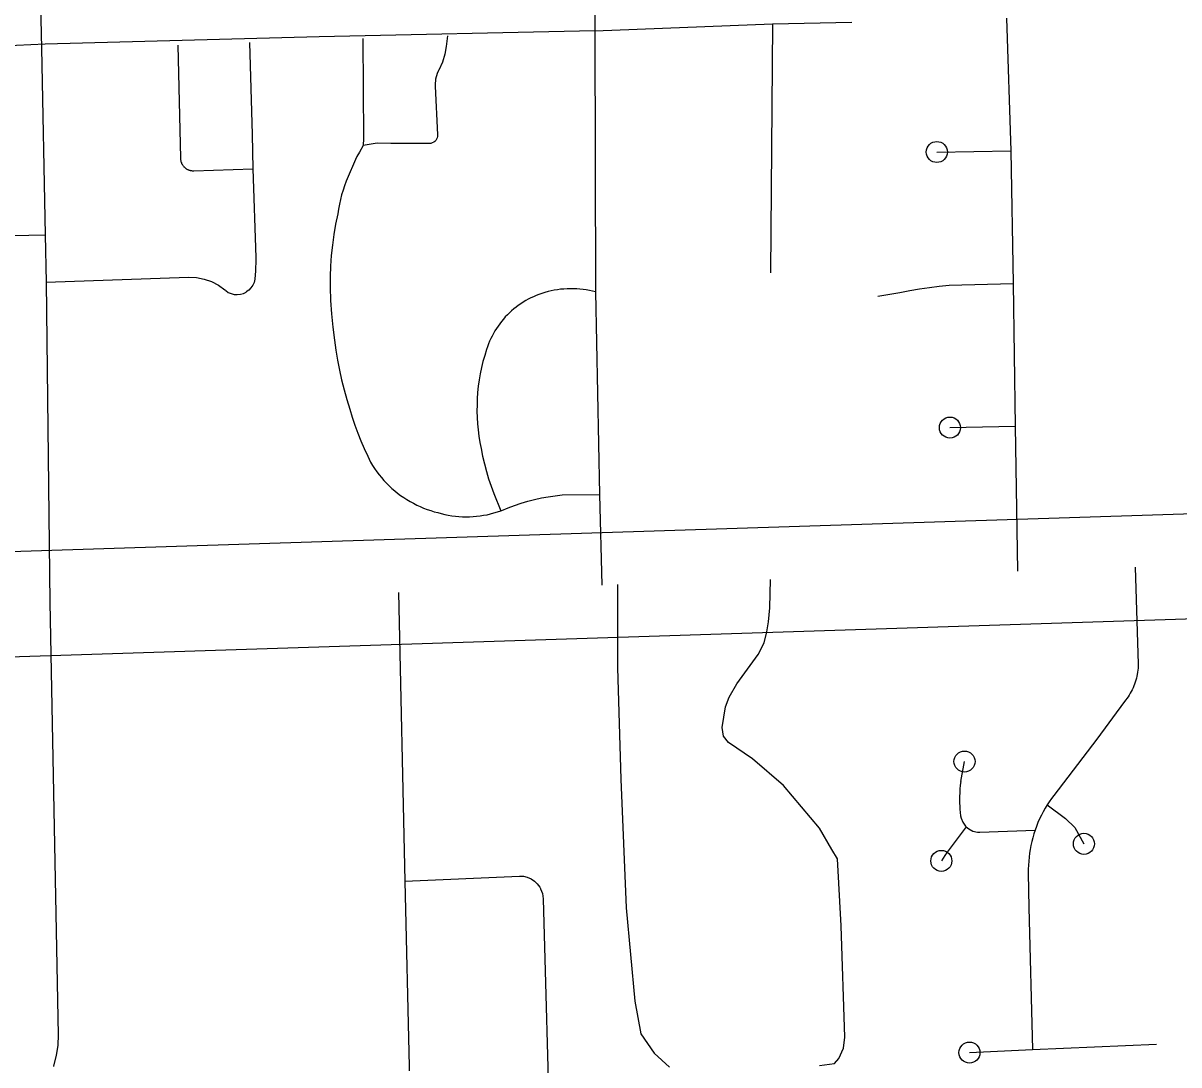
# Model space of a CAD drawing. Extents: x 309348 to 309445, y 336383 to 336484.
# Drawn here: x 309357.199 to 309358.452, y 336386.222 to 336387.351 of the extents above; entities that cross this region are included whole.
import ezdxf

# ---------------------------------------------------------------- set-up
doc = ezdxf.new("R2010")
doc.units = 0
doc.layers.add('R_Annotation', color=7, linetype='Continuous')

msp = doc.modelspace()

# ---------------------------------------------------------------- linework, layer by layer
at = {"layer": 'R_Annotation'}
for points in [[(309357.8151, 336387.5273), (309357.8155, 336387.4811), (309357.8181, 336387.3873), (309357.8185, 336387.3424)], [(309357.2153, 336387.4654), (309357.2186, 336387.3237)], [(309357.8185, 336387.3424), (309358.011, 336387.3499)], [(309358.011, 336387.3499), (309358.0088, 336387.0801)], [(309358.011, 336387.3499), (309358.0973, 336387.3517)], [(309358.265, 336387.3561), (309358.2694, 336387.2125)], [(309357.8185, 336387.3424), (309357.5194, 336387.3361), (309357.2226, 336387.328), (309357.0823, 336387.3214), (309356.9155, 336387.3133), (309356.7818, 336387.3104), (309356.6183, 336387.3068)], [(309357.6588, 336387.3372), (309357.6574, 336387.3254), (309357.6559, 336387.3173), (309357.6531, 336387.3084), (309357.6492, 336387.2999), (309357.6491, 336387.2996), (309357.6475, 336387.2961), (309357.6458, 336387.2902), (309357.6453, 336387.2841), (309357.6454, 336387.2824), (309357.648, 336387.2298), (309357.648, 336387.2296), (309357.6479, 336387.228), (309357.6475, 336387.2265), (309357.6469, 336387.225), (309357.646, 336387.2237), (309357.6449, 336387.2226), (309357.6437, 336387.2216), (309357.6422, 336387.2209), (309357.6407, 336387.2205), (309357.6392, 336387.2203), (309357.6387, 336387.2203), (309357.5973, 336387.2205), (309357.5824, 336387.2207), (309357.5672, 336387.2183)], [(309357.8185, 336387.3424), (309357.8193, 336387.0594)], [(309357.2186, 336387.3237), (309357.2223, 336387.1214)], [(309357.3663, 336387.3271), (309357.3691, 336387.2044), (309357.3691, 336387.2039), (309357.3692, 336387.2034), (309357.3692, 336387.203), (309357.3693, 336387.2025), (309357.3694, 336387.202), (309357.3695, 336387.2015), (309357.3696, 336387.2011), (309357.3697, 336387.2006), (309357.3699, 336387.2002), (309357.3701, 336387.1997), (309357.3702, 336387.1993), (309357.3704, 336387.1988), (309357.3706, 336387.1984), (309357.3709, 336387.198), (309357.3711, 336387.1975), (309357.3714, 336387.1971), (309357.3716, 336387.1967), (309357.3719, 336387.1963), (309357.3722, 336387.196), (309357.3725, 336387.1956), (309357.3728, 336387.1952), (309357.3732, 336387.1949), (309357.3735, 336387.1945), (309357.3739, 336387.1942), (309357.3742, 336387.1939), (309357.3746, 336387.1936), (309357.375, 336387.1933), (309357.3754, 336387.193), (309357.3758, 336387.1928), (309357.3762, 336387.1925), (309357.3767, 336387.1923), (309357.3771, 336387.1921), (309357.3775, 336387.1919), (309357.378, 336387.1917), (309357.3784, 336387.1915), (309357.3789, 336387.1914), (309357.3793, 336387.1913), (309357.3798, 336387.1911), (309357.3803, 336387.191), (309357.3807, 336387.1909), (309357.3812, 336387.1909), (309357.3817, 336387.1908), (309357.3822, 336387.1908), (309357.3827, 336387.1907), (309357.3831, 336387.1907), (309357.3836, 336387.1908), (309357.4476, 336387.1927)], [(309357.444, 336387.3297), (309357.447, 336387.2302), (309357.4476, 336387.1927)], [(309357.5668, 336387.3342), (309357.5676, 336387.2259), (309357.5672, 336387.2183), (309357.5631, 336387.2109), (309357.5603, 336387.2061), (309357.5601, 336387.2056), (309357.5489, 336387.1794), (309357.5471, 336387.1745), (309357.5454, 336387.1696), (309357.5439, 336387.1646), (309357.5426, 336387.1595), (309357.5415, 336387.1545), (309357.5405, 336387.1493), (309357.5397, 336387.1442), (309357.5374, 336387.133), (309357.5354, 336387.1217), (309357.5339, 336387.1103), (309357.5327, 336387.0989), (309357.532, 336387.0875), (309357.5316, 336387.0761), (309357.5316, 336387.0646), (309357.532, 336387.0502), (309357.533, 336387.0358), (309357.5344, 336387.0214), (309357.5363, 336387.0071), (309357.5377, 336386.9962), (309357.5394, 336386.9854), (309357.5415, 336386.9746)], [(309358.1893, 336387.2111), (309358.2694, 336387.2125)], [(309358.2694, 336387.2125), (309358.2719, 336387.0684)], [(309357.4476, 336387.1927), (309357.4509, 336387.0968), (309357.451, 336387.0949), (309357.4506, 336387.0819), (309357.4497, 336387.0735), (309357.4497, 336387.0731), (309357.4489, 336387.0698), (309357.4475, 336387.0667), (309357.4456, 336387.0638), (309357.4433, 336387.0614), (309357.4405, 336387.0594), (309357.4404, 336387.0593)], [(309356.9192, 336387.1151), (309357.2223, 336387.1214)], [(309357.2223, 336387.1214), (309357.2234, 336387.0699)], [(309357.2234, 336387.0699), (309357.378, 336387.0754), (309357.3864, 336387.075), (309357.3948, 336387.0734), (309357.4028, 336387.0706), (309357.4103, 336387.0666), (309357.4172, 336387.0617), (309357.4178, 336387.0612), (309357.4182, 336387.0609), (309357.421, 336387.059), (309357.4241, 336387.0576), (309357.4274, 336387.0568), (309357.4308, 336387.0566), (309357.4342, 336387.0569), (309357.4375, 336387.0579), (309357.4404, 336387.0593)], [(309357.2234, 336387.0699), (309357.2276, 336386.7228)], [(309357.8193, 336387.0594), (309357.816, 336387.0602), (309357.8126, 336387.061), (309357.8091, 336387.0616), (309357.8057, 336387.0621), (309357.8022, 336387.0625), (309357.7988, 336387.0627), (309357.7953, 336387.0629), (309357.7918, 336387.0629), (309357.7883, 336387.0628), (309357.7848, 336387.0626), (309357.7814, 336387.0623), (309357.7779, 336387.0618), (309357.7745, 336387.0613), (309357.7711, 336387.0606), (309357.7677, 336387.0598), (309357.7643, 336387.0588), (309357.761, 336387.0578), (309357.7577, 336387.0566), (309357.7548, 336387.0555), (309357.7519, 336387.0543), (309357.749, 336387.0529), (309357.7462, 336387.0515), (309357.7435, 336387.05), (309357.7408, 336387.0483), (309357.7381, 336387.0466), (309357.7355, 336387.0448), (309357.733, 336387.0429), (309357.7305, 336387.041), (309357.7281, 336387.0389), (309357.7258, 336387.0368), (309357.7236, 336387.0345), (309357.7214, 336387.0323), (309357.7193, 336387.0299), (309357.7173, 336387.0275), (309357.7153, 336387.025), (309357.7135, 336387.0224), (309357.7117, 336387.0198), (309357.7101, 336387.0171), (309357.7085, 336387.0144), (309357.707, 336387.0116), (309357.7056, 336387.0088), (309357.7043, 336387.0059), (309357.7031, 336387.003), (309357.702, 336387), (309357.701, 336386.997), (309357.699, 336386.9905), (309357.6971, 336386.984), (309357.6956, 336386.9774), (309357.6942, 336386.9707), (309357.693, 336386.964), (309357.6921, 336386.9573), (309357.6914, 336386.9505), (309357.6909, 336386.9437), (309357.6907, 336386.937), (309357.6906, 336386.9302), (309357.6909, 336386.9234), (309357.6913, 336386.9166), (309357.6919, 336386.9098), (309357.6928, 336386.9031), (309357.6939, 336386.8964), (309357.6953, 336386.8897), (309357.6968, 336386.8814), (309357.6987, 336386.8731), (309357.7009, 336386.8649), (309357.7033, 336386.8568), (309357.706, 336386.8488), (309357.709, 336386.8409), (309357.7165, 336386.8222)], [(309358.1253, 336387.0548), (309358.1493, 336387.0588), (309358.1599, 336387.061), (309358.1705, 336387.0629), (309358.1812, 336387.0644), (309358.192, 336387.0657), (309358.2027, 336387.0666), (309358.2719, 336387.0684)], [(309358.2719, 336387.0684), (309358.2741, 336386.9138)], [(309357.8193, 336387.0594), (309357.8234, 336386.84)], [(309357.5415, 336386.9746), (309357.5439, 336386.964), (309357.5466, 336386.9534), (309357.5496, 336386.9428), (309357.5529, 336386.9324), (309357.5555, 336386.9237), (309357.5583, 336386.915), (309357.5614, 336386.9064), (309357.5647, 336386.898), (309357.5683, 336386.8896), (309357.5722, 336386.8813), (309357.5753, 336386.8748), (309357.5774, 336386.8713), (309357.5796, 336386.8679), (309357.582, 336386.8646), (309357.5845, 336386.8613), (309357.587, 336386.8582), (309357.5897, 336386.8551), (309357.5925, 336386.8521), (309357.5954, 336386.8493), (309357.5984, 336386.8465), (309357.6015, 336386.8438), (309357.6046, 336386.8413), (309357.6079, 336386.8388), (309357.6112, 336386.8365), (309357.6147, 336386.8343), (309357.6182, 336386.8322), (309357.6217, 336386.8303), (309357.6254, 336386.8284), (309357.6291, 336386.8267), (309357.6328, 336386.8252), (309357.6366, 336386.8237), (309357.6405, 336386.8224), (309357.6444, 336386.8212), (309357.6483, 336386.8202), (309357.652, 336386.8192), (309357.6558, 336386.8183), (309357.6595, 336386.8175), (309357.6633, 336386.8169), (309357.6672, 336386.8164), (309357.671, 336386.8161), (309357.6749, 336386.8158), (309357.6787, 336386.8157), (309357.6826, 336386.8158), (309357.6864, 336386.816), (309357.6902, 336386.8163), (309357.6941, 336386.8167), (309357.6979, 336386.8173), (309357.7017, 336386.818), (309357.7054, 336386.8189), (309357.7091, 336386.8199), (309357.7128, 336386.821), (309357.7165, 336386.8222)], [(309358.2035, 336386.9124), (309358.2741, 336386.9138)], [(309358.2741, 336386.9138), (309358.2768, 336386.7568)], [(309357.7165, 336386.8222), (309357.7175, 336386.8226), (309357.7245, 336386.8255), (309357.7315, 336386.8281), (309357.7387, 336386.8305), (309357.7459, 336386.8326), (309357.7532, 336386.8345), (309357.7606, 336386.8361), (309357.768, 336386.8374), (309357.7754, 336386.8385), (309357.7829, 336386.8394), (309357.8234, 336386.84)], [(309357.8234, 336386.84), (309357.8262, 336386.7417)], [(309356.9706, 336386.6572), (309358.5935, 336386.7096), (309358.6483, 336386.8248), (309356.8355, 336386.7664)], [(309358.4044, 336386.7611), (309358.4076, 336386.6558), (309358.4076, 336386.6536), (309358.4075, 336386.6515), (309358.4073, 336386.6493), (309358.407, 336386.6471), (309358.4066, 336386.6449), (309358.4062, 336386.6428), (309358.4057, 336386.6406), (309358.4051, 336386.6385), (309358.4044, 336386.6364), (309358.4037, 336386.6343), (309358.4029, 336386.6323), (309358.4021, 336386.6303), (309358.4011, 336386.6283), (309358.4001, 336386.6263), (309358.399, 336386.6244), (309358.3979, 336386.6225), (309358.3967, 336386.6207), (309358.3954, 336386.6189), (309358.3941, 336386.6172), (309358.3927, 336386.6155), (309358.3627, 336386.5748), (309358.3161, 336386.5137), (309358.3136, 336386.5103), (309358.3112, 336386.5069), (309358.309, 336386.5033), (309358.3068, 336386.4998)], [(309358.0619, 336386.2209), (309358.0783, 336386.2232), (309358.083, 336386.2284), (309358.0882, 336386.2397), (309358.0896, 336386.2516), (309358.0854, 336386.3722), (309358.0816, 336386.445), (309358.0754, 336386.455), (309358.0622, 336386.4782), (309358.0229, 336386.5245), (309357.9894, 336386.5534), (309357.9633, 336386.5709), (309357.9581, 336386.578), (309357.9567, 336386.5874), (309357.96, 336386.6097), (309357.9643, 336386.6201), (309357.9723, 336386.6348), (309357.9955, 336386.6665), (309358.0021, 336386.6792), (309358.005, 336386.6911), (309358.0069, 336386.7019), (309358.0083, 336386.7171), (309358.0088, 336386.7478)], [(309357.8431, 336386.7423), (309357.8432, 336386.6518), (309357.8465, 336386.5314), (309357.8524, 336386.3917), (309357.8617, 336386.2908), (309357.8684, 336386.2554), (309357.8827, 336386.2344), (309357.8995, 336386.2192)], [(309357.2276, 336386.7228), (309357.2364, 336386.2541), (309357.236, 336386.2429), (309357.2344, 336386.2316), (309357.2316, 336386.2206), (309357.2313, 336386.2197)], [(309357.6056, 336386.7337), (309357.6125, 336386.4208)], [(309358.2153, 336386.5287), (309358.2193, 336386.5504)], [(309358.2153, 336386.5287), (309358.2146, 336386.5248), (309358.2141, 336386.5203), (309358.2138, 336386.5084), (309358.2144, 336386.4988), (309358.2151, 336386.4914), (309358.2156, 336386.4891), (309358.2175, 336386.4845), (309358.2203, 336386.4805), (309358.2212, 336386.4796)], [(309358.3068, 336386.4998), (309358.3047, 336386.496), (309358.3027, 336386.4921), (309358.3008, 336386.4882), (309358.299, 336386.4842), (309358.2974, 336386.4801), (309358.2959, 336386.4761)], [(309358.3089, 336386.5033), (309358.329, 336386.4885), (309358.3391, 336386.4788), (309358.3488, 336386.4612)], [(309358.2212, 336386.4796), (309358.2005, 336386.4521), (309358.1978, 336386.4485), (309358.1942, 336386.4427)], [(309358.2212, 336386.4796), (309358.2241, 336386.4773), (309358.2285, 336386.4751), (309358.2333, 336386.474), (309358.2361, 336386.4739), (309358.2959, 336386.4761)], [(309358.2959, 336386.4761), (309358.2946, 336386.472), (309358.2933, 336386.4678), (309358.2923, 336386.4637), (309358.2913, 336386.4594), (309358.2905, 336386.4552), (309358.2898, 336386.451), (309358.2893, 336386.4467), (309358.2889, 336386.4424), (309358.2886, 336386.4381), (309358.2885, 336386.4338), (309358.2885, 336386.4295), (309358.2892, 336386.3921), (309358.293, 336386.2384)], [(309357.6125, 336386.4208), (309357.7367, 336386.4263), (309357.741, 336386.426), (309357.7452, 336386.425), (309357.7493, 336386.4232), (309357.7529, 336386.4207), (309357.7561, 336386.4177), (309357.7587, 336386.4141), (309357.7595, 336386.4126)], [(309357.6125, 336386.4208), (309357.6172, 336386.22), (309357.6173, 336386.2151)], [(309357.7595, 336386.4126), (309357.7596, 336386.4125), (309357.7616, 336386.4072), (309357.7623, 336386.4017), (309357.7701, 336386.1278)], [(309358.2247, 336386.2349), (309358.293, 336386.2384)], [(309358.293, 336386.2384), (309358.4275, 336386.2441)]]:
    msp.add_lwpolyline(points, dxfattribs=at)
for centre in [(309358.1893, 336387.2111), (309358.2035, 336386.9124), (309358.2193, 336386.5504), (309358.3488, 336386.4612), (309358.1942, 336386.4427), (309358.2247, 336386.2349)]:
    msp.add_circle(centre, 0.0114, dxfattribs=at)

doc.saveas('drawing.dxf')
